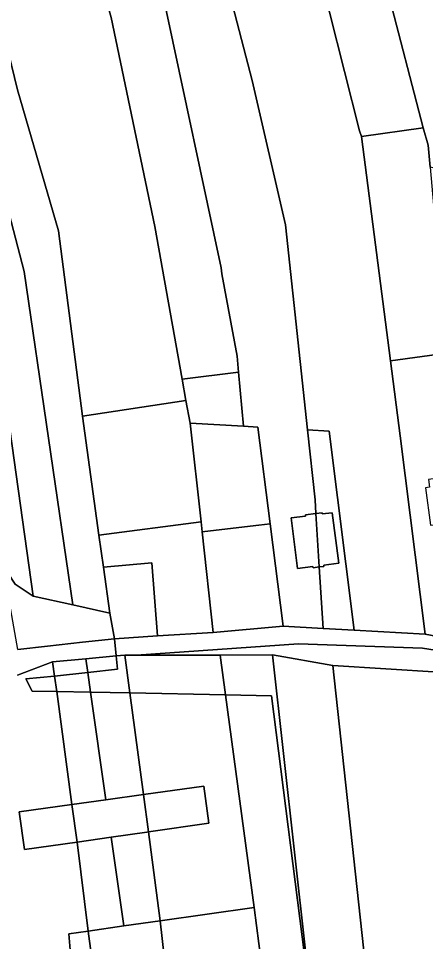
# Model space of a CAD drawing. Extents: x -502026 to -497664, y -1143484 to -1138019.
# Drawn here: x -498838.8 to -498731.2, y -1140885.3 to -1140641.6 of the extents above; entities that cross this region are included whole.
import ezdxf

# ---------------------------------------------------------------- set-up
doc = ezdxf.new("R2010")
doc.units = 0
for name, color, linetype in [('25', 7, 'Continuous'), ('37', 7, 'Continuous'), ('55', 7, 'Continuous'), ('7', 7, 'Continuous')]:
    doc.layers.add(name, color=color, linetype=linetype)

msp = doc.modelspace()

# ---------------------------------------------------------------- linework, layer by layer
at = {"layer": '25'}
for points in [[(-498730.02, -1140680.89), (-498725.72, -1140729.92), (-498740.49, -1140732.02), (-498748.19, -1140672.71), (-498731.86, -1140670.47), (-498730.53, -1140675.07)], [(-498722.86, -1140762.23), (-498730.47, -1140763.27), (-498730.19, -1140765.34), (-498731.24, -1140765.48), (-498729.89, -1140775.4), (-498719.97, -1140774.04), (-498718.54, -1140782.12), (-498719.93, -1140782.54), (-498716.27, -1140806.99), (-498731.35, -1140804.14), (-498737.93, -1140751.74), (-498740.49, -1140732.02), (-498725.72, -1140729.92)], [(-498779.36, -1140749.26), (-498793.44, -1140748.41), (-498794.52, -1140742.43), (-498795.52, -1140736.85), (-498780.63, -1140734.94)], [(-498793.44, -1140748.41), (-498790.54, -1140774.49), (-498817.52, -1140777.97), (-498821.88, -1140746.57), (-498794.52, -1140742.43)], [(-498779.36, -1140749.26), (-498775.57, -1140749.48), (-498772.3, -1140775.01), (-498775.28, -1140775.37), (-498779.1, -1140775.83), (-498790.24, -1140777.17), (-498790.54, -1140774.49), (-498793.44, -1140748.41)], [(-498790.24, -1140777.17), (-498787.31, -1140803.67), (-498802.05, -1140804.62), (-498803.57, -1140785.33), (-498816.33, -1140786.5), (-498817.52, -1140777.97), (-498790.54, -1140774.49)]]:
    msp.add_lwpolyline(points, close=True, dxfattribs=at)
at = {"layer": '37'}
for points in [[(-498809.35, -1140819.66), (-498819.75, -1140819.46), (-498820.49, -1140814.26), (-498812.61, -1140813.4), (-498812.96, -1140809.88), (-498810.68, -1140809.67)], [(-498784.1, -1140820.16), (-498809.35, -1140819.66), (-498810.68, -1140809.67), (-498807.56, -1140809.67), (-498785.51, -1140809.66)], [(-498760.09, -1140913.85), (-498771.9, -1140820.4), (-498784.1, -1140820.16), (-498785.51, -1140809.66), (-498771.69, -1140809.65)], [(-498819.75, -1140819.46), (-498828.68, -1140819.29), (-498829.24, -1140815.22), (-498820.49, -1140814.26)]]:
    msp.add_lwpolyline(points, close=True, dxfattribs=at)
at = {"layer": '55'}
for points in [[(-498759.32, -1140786.39), (-498760.96, -1140786.6), (-498761, -1140786.29), (-498765.07, -1140786.78), (-498766.77, -1140773.46), (-498762.95, -1140772.97), (-498762.98, -1140772.68), (-498760.23, -1140772.3)], [(-498759.32, -1140786.39), (-498760.23, -1140772.3), (-498758.56, -1140772.11), (-498758.53, -1140772.41), (-498755.89, -1140772.08), (-498754.13, -1140785.44), (-498758.12, -1140785.93), (-498758.09, -1140786.24)], [(-498768.83, -1140802.01), (-498787.31, -1140803.67), (-498790.24, -1140777.17), (-498779.1, -1140775.83), (-498775.28, -1140775.37), (-498772.3, -1140775.01)], [(-498834.88, -1140794.09), (-498824.4, -1140796.44), (-498814.65, -1140798.62), (-498813.42, -1140805.36), (-498821.9, -1140806.3), (-498831.08, -1140807.31), (-498838.96, -1140808.18), (-498841.59, -1140793.2), (-498843.75, -1140784.8), (-498839.62, -1140790.94)], [(-498802.05, -1140804.62), (-498813.42, -1140805.36), (-498814.65, -1140798.62), (-498816.33, -1140786.5), (-498803.57, -1140785.33)], [(-498656.33, -1140804.7), (-498685.89, -1140812.45), (-498699.18, -1140810.88), (-498716.86, -1140810.22), (-498732.07, -1140807.83), (-498764.83, -1140806.71), (-498807.56, -1140809.67), (-498810.68, -1140809.67), (-498812.96, -1140809.88), (-498813.42, -1140805.36), (-498802.05, -1140804.62), (-498787.31, -1140803.67), (-498768.83, -1140802.01), (-498758.28, -1140802.69), (-498750.12, -1140803.1), (-498731.35, -1140804.14), (-498716.27, -1140806.99), (-498698.66, -1140807.78), (-498687.66, -1140810.29), (-498672.87, -1140806.88), (-498655.34, -1140800.62)], [(-498665.92, -1140855.63), (-498668.56, -1140874.17), (-498664.61, -1140826.24), (-498667.6, -1140817.45), (-498689.33, -1140818.91), (-498689.27, -1140813.17), (-498695.29, -1140813.31), (-498699.26, -1140812.5), (-498706.25, -1140812.98), (-498711.88, -1140813.02), (-498711.68, -1140815.95), (-498727.69, -1140814.18), (-498755.74, -1140812.42), (-498771.69, -1140809.65), (-498785.51, -1140809.66), (-498807.56, -1140809.67), (-498764.83, -1140806.71), (-498732.07, -1140807.83), (-498716.86, -1140810.22), (-498699.18, -1140810.88), (-498685.89, -1140812.45), (-498656.33, -1140804.7), (-498662.06, -1140828.43)], [(-498820.49, -1140814.26), (-498829.24, -1140815.22), (-498829.76, -1140811.43), (-498821.01, -1140810.62)], [(-498820.49, -1140814.26), (-498821.01, -1140810.62), (-498812.96, -1140809.88), (-498812.61, -1140813.4)], [(-498828.68, -1140819.29), (-498835.14, -1140819.21), (-498836.81, -1140815.96), (-498829.24, -1140815.22)], [(-498819.75, -1140819.46), (-498815.69, -1140847.87), (-498824.69, -1140849.11), (-498828.68, -1140819.29)], [(-498809.35, -1140819.66), (-498805.77, -1140846.5), (-498815.69, -1140847.87), (-498819.75, -1140819.46)], [(-498784.1, -1140820.16), (-498776.55, -1140876.33), (-498801.33, -1140879.84), (-498804.46, -1140856.35), (-498788.5, -1140854.07), (-498789.83, -1140844.31), (-498805.77, -1140846.5), (-498809.35, -1140819.66)], [(-498760.09, -1140913.85), (-498758.76, -1140926.62), (-498755.81, -1140960.83), (-498754.67, -1140975.4), (-498766.12, -1140983.89), (-498768.02, -1140960.13), (-498766.93, -1140959.95), (-498762.07, -1140959.81), (-498765.08, -1140934.83), (-498769.95, -1140935.42), (-498770.34, -1140932.22), (-498769.54, -1140932.12), (-498770.42, -1140924.87), (-498771.21, -1140924.97), (-498771.38, -1140922.91), (-498773.9, -1140900.18), (-498773.42, -1140900.12), (-498776.55, -1140876.33), (-498784.1, -1140820.16), (-498771.9, -1140820.4)], [(-498804.46, -1140856.35), (-498805.77, -1140846.5), (-498789.83, -1140844.31), (-498788.5, -1140854.07)], [(-498804.46, -1140856.35), (-498804.89, -1140856.41), (-498814.28, -1140857.75), (-498823.26, -1140859.04), (-498824.69, -1140849.11), (-498815.69, -1140847.87), (-498805.77, -1140846.5)], [(-498823.26, -1140859.04), (-498837.2, -1140861.03), (-498838.59, -1140851.02), (-498824.69, -1140849.11)], [(-498810.92, -1140881.2), (-498820.38, -1140882.54), (-498823.26, -1140859.04), (-498814.28, -1140857.75)], [(-498801.33, -1140879.84), (-498810.92, -1140881.2), (-498814.28, -1140857.75), (-498804.89, -1140856.41), (-498804.46, -1140856.35)], [(-498773.9, -1140900.18), (-498786.15, -1140901.82), (-498785.32, -1140909.16), (-498797.79, -1140910.87), (-498801.33, -1140879.84), (-498776.55, -1140876.33), (-498773.42, -1140900.12)], [(-498797.79, -1140910.87), (-498806.92, -1140912.12), (-498816.21, -1140913.4), (-498820.38, -1140882.54), (-498810.92, -1140881.2), (-498801.33, -1140879.84)], [(-498816.21, -1140913.4), (-498821.47, -1140914.09), (-498822.84, -1140906.7), (-498824.86, -1140890.63), (-498825.47, -1140883.24), (-498820.38, -1140882.54)]]:
    msp.add_lwpolyline(points, close=True, dxfattribs=at)
for points in [[(-498838.96, -1140808.18), (-498831.08, -1140807.31), (-498821.9, -1140806.3), (-498813.42, -1140805.36), (-498812.96, -1140809.88), (-498821.01, -1140810.62), (-498829.76, -1140811.43), (-498838.99, -1140814.99)], [(-498838.99, -1140814.99), (-498829.76, -1140811.43), (-498829.24, -1140815.22), (-498836.81, -1140815.96), (-498835.14, -1140819.21), (-498828.68, -1140819.29), (-498824.69, -1140849.11), (-498838.59, -1140851.02), (-498837.2, -1140861.03), (-498823.26, -1140859.04), (-498820.38, -1140882.54), (-498825.47, -1140883.24), (-498824.86, -1140890.63)]]:
    msp.add_lwpolyline(points, dxfattribs=at)
at = {"layer": '7'}
for points in [[(-498770.79, -1140515.52), (-498758.32, -1140538.84), (-498746.31, -1140568.66), (-498734.54, -1140610.02), (-498719.6, -1140664.5), (-498715.21, -1140684.4), (-498730.02, -1140680.89), (-498730.53, -1140675.07), (-498731.86, -1140670.47), (-498741.28, -1140634.12), (-498756.05, -1140587.19), (-498768.81, -1140555.21), (-498785.24, -1140521.55), (-498783.43, -1140512.69)], [(-498731.86, -1140670.47), (-498748.19, -1140672.71), (-498748.69, -1140671.28), (-498760.59, -1140624.13), (-498769.08, -1140595.1), (-498778.4, -1140568.8), (-498792.85, -1140535.36), (-498785.24, -1140521.55), (-498768.81, -1140555.21), (-498756.05, -1140587.19), (-498741.28, -1140634.12)], [(-498748.19, -1140672.71), (-498740.49, -1140732.02), (-498737.93, -1140751.74), (-498731.35, -1140804.14), (-498750.12, -1140803.1), (-498756.72, -1140750.54), (-498762.44, -1140750.2), (-498768.21, -1140696.11), (-498777.01, -1140657.98), (-498787.29, -1140618.59), (-498804.08, -1140565), (-498801.69, -1140554.56), (-498792.85, -1140535.36), (-498778.4, -1140568.8), (-498769.08, -1140595.1), (-498760.59, -1140624.13), (-498748.69, -1140671.28)], [(-498780.63, -1140734.94), (-498795.52, -1140736.85), (-498802.78, -1140696.5), (-498814.32, -1140641.31), (-498827.48, -1140595.03), (-498814.66, -1140584.99), (-498799.94, -1140638.64), (-498785.27, -1140707.43), (-498785.04, -1140709.03), (-498781, -1140730.78)], [(-498795.52, -1140736.85), (-498794.52, -1140742.43), (-498821.88, -1140746.57), (-498828.24, -1140697.68), (-498839.03, -1140660.44), (-498851.62, -1140608.94), (-498827.48, -1140595.03), (-498814.32, -1140641.31), (-498802.78, -1140696.5)], [(-498869.14, -1140609.91), (-498858.08, -1140666.99), (-498847.32, -1140705.92), (-498834.88, -1140794.09), (-498839.62, -1140790.94), (-498843.75, -1140784.8), (-498855.85, -1140710.14), (-498865.79, -1140674.99), (-498879.88, -1140608.33)], [(-498821.88, -1140746.57), (-498817.52, -1140777.97), (-498816.33, -1140786.5), (-498814.65, -1140798.62), (-498824.4, -1140796.44), (-498837.23, -1140708.38), (-498848.09, -1140667.11), (-498859.35, -1140611.25), (-498851.62, -1140608.94), (-498839.03, -1140660.44), (-498828.24, -1140697.68)], [(-498859.35, -1140611.25), (-498848.09, -1140667.11), (-498837.23, -1140708.38), (-498824.4, -1140796.44), (-498834.88, -1140794.09), (-498847.32, -1140705.92), (-498858.08, -1140666.99), (-498869.14, -1140609.91)], [(-498750.12, -1140803.1), (-498758.28, -1140802.69), (-498759.32, -1140786.39), (-498758.09, -1140786.24), (-498758.12, -1140785.93), (-498754.13, -1140785.44), (-498755.89, -1140772.08), (-498758.53, -1140772.41), (-498758.56, -1140772.11), (-498760.23, -1140772.3), (-498760.43, -1140768.65), (-498762.44, -1140750.2), (-498756.72, -1140750.54)], [(-498755.74, -1140812.42), (-498747.67, -1140886.95), (-498746.66, -1140912.14), (-498757.48, -1140913.5), (-498760.09, -1140913.85), (-498771.69, -1140809.65)], [(-498727.69, -1140814.18), (-498719.7, -1140880.66), (-498719.03, -1140886.28), (-498713.76, -1140930.86), (-498737.44, -1140932.98), (-498738.31, -1140926.71), (-498739.87, -1140911.28), (-498746.66, -1140912.14), (-498747.67, -1140886.95), (-498755.74, -1140812.42)]]:
    msp.add_lwpolyline(points, close=True, dxfattribs=at)
msp.add_lwpolyline([(-498787.29, -1140618.59), (-498777.01, -1140657.98), (-498768.21, -1140696.11), (-498762.44, -1140750.2), (-498760.43, -1140768.65), (-498760.23, -1140772.3), (-498762.98, -1140772.68), (-498762.95, -1140772.97), (-498766.77, -1140773.46), (-498765.07, -1140786.78), (-498761, -1140786.29), (-498760.96, -1140786.6), (-498759.32, -1140786.39), (-498758.28, -1140802.69), (-498768.83, -1140802.01), (-498772.3, -1140775.01), (-498775.57, -1140749.48), (-498779.36, -1140749.26), (-498780.63, -1140734.94), (-498781, -1140730.78), (-498785.04, -1140709.03), (-498785.27, -1140707.43), (-498799.94, -1140638.64)], dxfattribs=at)

doc.saveas('drawing.dxf')
